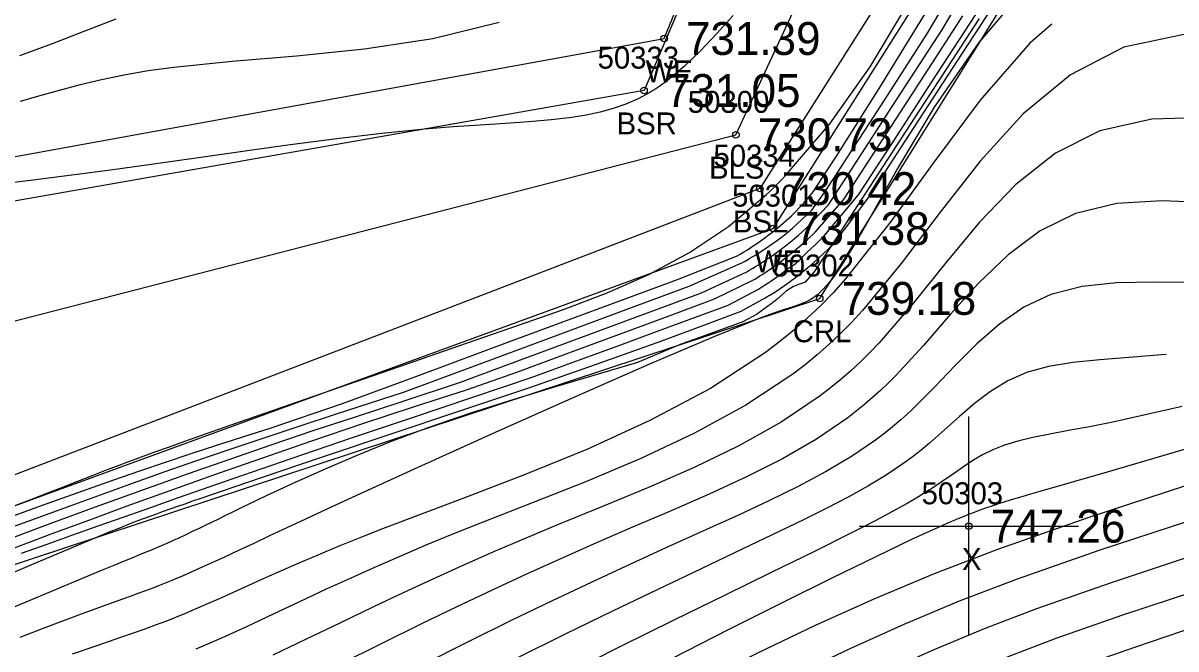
# Model space of a CAD drawing. Extents: x 1378535 to 1380697, y 997729 to 1000024.
# Drawn here: x 1380000.2 to 1380052.8, y 999199.6 to 999228.1 of the extents above; entities that cross this region are included whole.
import ezdxf

# ---------------------------------------------------------------- set-up
doc = ezdxf.new("R2010")
doc.units = 0
for name, color, linetype in [('RD_DTM_BkLn1', 7, 'Continuous'), ('RD_DTM_BkLn2', 7, 'Continuous'), ('RD_DTM_BkLn_txCode', 7, 'Continuous'), ('RD_DTM_Major1', 7, 'Continuous'), ('RD_DTM_Minor1', 7, 'Continuous'), ('RD_EX_H2O', 7, 'Continuous'), ('RD_EX_H2O_txCode', 7, 'Continuous'), ('RD_EX_Misc', 7, 'Continuous'), ('RD_EX_Misc_txCode', 7, 'Continuous'), ('RD_EX_TX_H2O_ELEV', 7, 'Continuous'), ('RD_EX_TX_Misc_ELEV', 7, 'Continuous'), ('RD_SMD_Locator', 7, 'Continuous')]:
    doc.layers.add(name, color=color, linetype=linetype)

msp = doc.modelspace()

# ---------------------------------------------------------------- linework, layer by layer
at = {"layer": 'RD_DTM_BkLn1'}
msp.add_lwpolyline([(1379671.069, 998947.908), (1379694.884, 998967.78), (1379723.442, 999002.448), (1379771.255, 999073.041), (1379827.632, 999138.855), (1379861.249, 999179.195), (1379915.357, 999192.54), (1379973.258, 999207.681), (1380032.706, 999223.017), (1380054.696, 999270.258), (1380073.859, 999314.517)], dxfattribs=at)
at = {"layer": 'RD_DTM_BkLn2'}
for points in [[(1380068.121, 999316.651), (1380049.657, 999274.82), (1380028.513, 999225.034), (1379966.47, 999214.136), (1379918.102, 999198.529), (1379857.342, 999182.9), (1379822.296, 999142.387), (1379766.345, 999075.773), (1379728.069, 999017.429), (1379693.219, 998970.733), (1379663.886, 998950.121)], [(1380081.016, 999311.458), (1380061.411, 999264.141), (1380033.797, 999220.561), (1379978.164, 999199.192), (1379919.041, 999191.309), (1379864.05, 999174.436), (1379831.301, 999133.028), (1379774.735, 999068.751), (1379734.541, 999013.539), (1379699.544, 998964.07), (1379671.775, 998943.782)]]:
    msp.add_lwpolyline(points, dxfattribs=at)
at = {"layer": 'RD_DTM_Major1'}
for points in [[(1379999.803, 999204.185), (1380001.531, 999204.829), (1380003.239, 999205.461), (1380004.951, 999206.089), (1380006.691, 999206.72), (1380008.854, 999207.492), (1380011.083, 999208.273), (1380013.366, 999209.058), (1380015.689, 999209.841), (1380018.042, 999210.616), (1380020.412, 999211.38), (1380022.764, 999212.202), (1380025.089, 999213.064), (1380027.397, 999213.921), (1380029.653, 999214.758), (1380031.73, 999215.529), (1380033.45, 999216.367), (1380033.566, 999216.437), (1380033.68, 999216.508), (1380033.794, 999216.579), (1380033.906, 999216.651), (1380034.018, 999216.723), (1380034.128, 999216.796), (1380034.516, 999217.064), (1380034.893, 999217.341), (1380035.259, 999217.63), (1380035.618, 999217.931), (1380035.971, 999218.246), (1380036.318, 999218.577), (1380037.602, 999220.047), (1380038.82, 999221.919), (1380040.209, 999224.054), (1380041.636, 999226.249), (1380043.058, 999228.437)], [(1380047.115, 999228.057), (1380046.103, 999227.191), (1380043.838, 999224.594), (1380041.74, 999221.786), (1380039.724, 999218.994), (1380037.702, 999216.445), (1380037.133, 999215.815), (1380036.553, 999215.217), (1380035.959, 999214.648), (1380035.346, 999214.104), (1380034.71, 999213.582), (1380034.049, 999213.079), (1380031.538, 999211.446), (1380028.783, 999209.98), (1380025.904, 999208.665), (1380023.02, 999207.487), (1380020.248, 999206.428), (1380017.708, 999205.473), (1380016.591, 999205.042), (1380015.547, 999204.629), (1380014.569, 999204.232), (1380013.646, 999203.848), (1380012.77, 999203.475), (1380011.932, 999203.109), (1380011.007, 999202.696), (1380010.115, 999202.293), (1380009.248, 999201.903), (1380008.4, 999201.529), (1380007.566, 999201.174), (1380006.738, 999200.84), (1380006.222, 999200.644), (1380005.701, 999200.454), (1380005.174, 999200.267), (1380004.636, 999200.081), (1380004.083, 999199.892), (1380003.512, 999199.697), (1380002.434, 999199.325)], [(1380052.318, 999212.997), (1380052.114, 999212.975), (1380050.639, 999212.858), (1380049.292, 999212.757), (1380048.067, 999212.633), (1380046.957, 999212.451), (1380045.958, 999212.171), (1380045.1, 999211.789), (1380044.317, 999211.311), (1380043.588, 999210.762), (1380042.894, 999210.168), (1380042.213, 999209.554), (1380041.526, 999208.947), (1380041.333, 999208.784), (1380041.138, 999208.624), (1380040.939, 999208.466), (1380040.737, 999208.31), (1380040.531, 999208.156), (1380040.321, 999208.004), (1380039.55, 999207.488), (1380038.717, 999206.985), (1380037.818, 999206.487), (1380036.853, 999205.985), (1380035.819, 999205.471), (1380034.713, 999204.936), (1380032.985, 999204.11), (1380031.122, 999203.225), (1380029.144, 999202.282), (1380027.07, 999201.285), (1380024.92, 999200.237), (1380022.713, 999199.139)], [(1380057.74, 999205.205), (1380057.228, 999205.029), (1380053.422, 999203.775), (1380049.808, 999202.581), (1380046.413, 999201.393), (1380044.027, 999200.479), (1380041.724, 999199.522), (1380039.454, 999198.504), (1380037.167, 999197.409), (1380034.81, 999196.22), (1380032.334, 999194.92), (1380028.454, 999192.821), (1380024.332, 999190.58), (1380020.087, 999188.325), (1380015.84, 999186.185), (1380011.71, 999184.288), (1380007.816, 999182.763), (1380005.552, 999182.046), (1380003.422, 999181.487), (1380001.42, 999181.05), (1379999.54, 999180.698)]]:
    msp.add_lwpolyline(points, dxfattribs=at)
at = {"layer": 'RD_DTM_Minor1'}
for points in [[(1380000.128, 999203.935), (1380001.303, 999204.351), (1380002.465, 999204.763), (1380003.627, 999205.175), (1380004.808, 999205.593), (1380006.024, 999206.021), (1380007.29, 999206.466), (1380009.775, 999207.334), (1380012.423, 999208.25), (1380015.171, 999209.189), (1380017.955, 999210.129), (1380020.713, 999211.045), (1380023.415, 999211.963), (1380025.411, 999212.686), (1380027.285, 999213.371), (1380029.078, 999214.037), (1380032.35, 999215.251), (1380033.734, 999215.975), (1380033.828, 999216.034), (1380033.921, 999216.093), (1380034.014, 999216.153), (1380034.199, 999216.275), (1380034.29, 999216.337), (1380034.71, 999216.634), (1380035.122, 999216.948), (1380035.441, 999217.153), (1380035.927, 999217.632), (1380036.325, 999218.007), (1380036.723, 999218.407), (1380038.293, 999220.282), (1380039.867, 999222.702), (1380041.641, 999225.431), (1380045.133, 999230.8)], [(1379997.182, 999201.955), (1380000.705, 999203.464), (1380003.479, 999204.635), (1380004.093, 999204.887), (1380004.65, 999205.11), (1380005.163, 999205.311), (1380005.65, 999205.496), (1380006.125, 999205.672), (1380006.604, 999205.845), (1380007.247, 999206.073), (1380007.586, 999206.191), (1380007.941, 999206.314), (1380008.314, 999206.443), (1380008.707, 999206.578), (1380011.063, 999207.383), (1380013.858, 999208.33), (1380016.93, 999209.365), (1380020.115, 999210.433), (1380023.253, 999211.477), (1380026.306, 999212.535), (1380029.32, 999213.625), (1380030.629, 999214.105), (1380031.844, 999214.555), (1380032.94, 999214.976), (1380034.037, 999215.575), (1380034.11, 999215.619), (1380034.255, 999215.708), (1380034.327, 999215.753), (1380034.4, 999215.799), (1380034.472, 999215.845), (1380034.919, 999216.144), (1380035.361, 999216.464), (1380035.801, 999216.808), (1380036.241, 999217.179), (1380036.684, 999217.581), (1380037.133, 999218.016), (1380038.733, 999220.131), (1380040.812, 999223.328), (1380043.029, 999226.739), (1380045.248, 999230.15)], [(1379999.173, 999204.442), (1380001.431, 999205.28), (1380003.662, 999206.101), (1380005.865, 999206.9), (1380007.744, 999207.57), (1380009.619, 999208.227), (1380011.507, 999208.875), (1380013.428, 999209.522), (1380015.399, 999210.171), (1380017.44, 999210.83), (1380020.146, 999211.737), (1380022.887, 999212.754), (1380031.135, 999215.815), (1380033.2, 999216.772), (1380033.335, 999216.851), (1380033.469, 999216.931), (1380033.6, 999217.011), (1380033.73, 999217.091), (1380033.983, 999217.253), (1380034.32, 999217.479), (1380034.644, 999217.709), (1380034.958, 999217.945), (1380035.263, 999218.188), (1380035.56, 999218.438), (1380035.849, 999218.696), (1380036.919, 999219.824), (1380037.77, 999221.133), (1380038.777, 999222.68), (1380039.836, 999224.309), (1380042.125, 999227.829), (1380043.516, 999230.205)], [(1379999.601, 999205.087), (1380002.389, 999206.113), (1380005.066, 999207.082), (1380006.631, 999207.638), (1380008.162, 999208.172), (1380009.687, 999208.694), (1380011.233, 999209.214), (1380012.827, 999209.74), (1380014.496, 999210.282), (1380017.592, 999211.297), (1380020.713, 999212.455), (1380024.059, 999213.697), (1380027.417, 999214.944), (1380030.573, 999216.116), (1380032.971, 999217.17), (1380033.122, 999217.257), (1380033.27, 999217.343), (1380033.416, 999217.429), (1380033.559, 999217.516), (1380033.837, 999217.69), (1380034.1, 999217.862), (1380034.354, 999218.036), (1380034.6, 999218.212), (1380034.837, 999218.391), (1380035.067, 999218.573), (1380035.291, 999218.758), (1380036.168, 999219.584), (1380036.75, 999220.391), (1380037.38, 999221.359), (1380038.07, 999222.419), (1380038.816, 999223.568), (1380039.65, 999224.85), (1380041.445, 999227.657), (1380043.121, 999230.507)], [(1380046.179, 999230.07), (1380043.775, 999227.23), (1380041.744, 999224.273), (1380040.075, 999221.481), (1380038.758, 999219.135), (1380038.286, 999218.313), (1380037.872, 999217.619), (1380037.506, 999217.042), (1380037.18, 999216.57), (1380036.885, 999216.192), (1380036.613, 999215.896), (1380036.435, 999215.735), (1380036.261, 999215.601), (1380036.086, 999215.49), (1380035.908, 999215.397), (1380035.722, 999215.317), (1380035.525, 999215.244), (1380035.521, 999215.243), (1380035.517, 999215.241), (1380035.512, 999215.239), (1380035.508, 999215.238), (1380035.503, 999215.236), (1380035.499, 999215.235), (1380035.364, 999215.19), (1380035.294, 999215.167), (1380035.221, 999215.143), (1380035.144, 999215.119), (1380035.064, 999215.094), (1380034.909, 999215.044), (1380034.738, 999214.988), (1380034.549, 999214.923), (1380034.337, 999214.85), (1380034.101, 999214.764), (1380033.837, 999214.666), (1380031.696, 999213.803), (1380028.769, 999212.553), (1380025.349, 999211.052), (1380021.726, 999209.434), (1380018.191, 999207.836), (1380015.037, 999206.393), (1380014.015, 999205.921), (1380013.079, 999205.487), (1380012.222, 999205.087), (1380011.436, 999204.72), (1380010.715, 999204.382), (1380010.05, 999204.071), (1380009.348, 999203.743), (1380008.701, 999203.444), (1380008.097, 999203.171), (1380007.528, 999202.92), (1380006.98, 999202.687), (1380006.445, 999202.471), (1380006.111, 999202.342), (1380005.776, 999202.215), (1380005.434, 999202.09), (1380005.085, 999201.964), (1380004.724, 999201.834), (1380004.348, 999201.7), (1380003.632, 999201.441), (1380002.852, 999201.156), (1380002.001, 999200.839), (1380001.071, 999200.485), (1380000.055, 999200.09)], [(1379997.59, 999204.846), (1380001.035, 999206.106), (1380004.329, 999207.277), (1380005.523, 999207.69), (1380006.694, 999208.088), (1380007.858, 999208.477), (1380009.03, 999208.861), (1380010.226, 999209.246), (1380011.462, 999209.639), (1380014.767, 999210.757), (1380018.389, 999212.101), (1380022.299, 999213.552), (1380030.034, 999216.423), (1380032.73, 999217.473), (1380032.898, 999217.573), (1380033.063, 999217.674), (1380033.224, 999217.775), (1380033.382, 999217.876), (1380033.536, 999217.978), (1380033.687, 999218.08), (1380033.854, 999218.196), (1380034.017, 999218.313), (1380034.176, 999218.431), (1380034.332, 999218.55), (1380034.485, 999218.67), (1380034.635, 999218.792), (1380035.235, 999219.323), (1380035.797, 999219.891), (1380036.226, 999220.412), (1380036.883, 999221.422), (1380037.284, 999222.038), (1380039.236, 999225.133), (1380041.351, 999228.567)], [(1380032.584, 999228.453), (1380031.838, 999227.636), (1380031.09, 999226.851), (1380030.337, 999226.125), (1380029.576, 999225.488), (1380029.445, 999225.39), (1380029.313, 999225.296), (1380029.181, 999225.204), (1380029.049, 999225.117), (1380028.915, 999225.032), (1380028.781, 999224.951), (1380028.24, 999224.661), (1380027.683, 999224.417), (1380027.106, 999224.216), (1380026.506, 999224.051), (1380025.879, 999223.917), (1380025.223, 999223.809), (1380024.277, 999223.694), (1380023.267, 999223.606), (1380022.189, 999223.533), (1380021.039, 999223.461), (1380019.814, 999223.38), (1380018.51, 999223.277), (1380016.563, 999223.082), (1380014.502, 999222.837), (1380012.372, 999222.557), (1380010.22, 999222.257), (1380008.091, 999221.953), (1380006.031, 999221.661), (1380004.62, 999221.466), (1380003.259, 999221.283), (1380001.942, 999221.111), (1380000.66, 999220.947), (1379999.404, 999220.791)], [(1379999.675, 999206.044), (1380000.55, 999206.385), (1380001.33, 999206.69), (1380002.035, 999206.966), (1380002.689, 999207.221), (1380003.314, 999207.463), (1380003.929, 999207.699), (1380004.464, 999207.902), (1380005.016, 999208.11), (1380005.596, 999208.325), (1380006.211, 999208.55), (1380006.869, 999208.789), (1380007.58, 999209.044), (1380009.642, 999209.774), (1380012.008, 999210.6), (1380014.593, 999211.497), (1380017.311, 999212.436), (1380020.074, 999213.389), (1380022.795, 999214.331), (1380024.847, 999215.052), (1380026.825, 999215.807), (1380028.734, 999216.651), (1380030.581, 999217.641), (1380032.369, 999218.836), (1380034.103, 999220.291), (1380034.248, 999220.429), (1380034.394, 999220.569), (1380034.538, 999220.711), (1380034.683, 999220.856), (1380034.827, 999221.003), (1380034.97, 999221.152), (1380036.98, 999223.511), (1380038.822, 999226.113), (1380040.397, 999228.727)], [(1380043.79, 999228.32), (1380039.005, 999220.962), (1380036.832, 999217.622), (1380036.275, 999216.765), (1380035.86, 999216.291), (1380035.6, 999216.196), (1380035.333, 999216.099), (1380035.007, 999215.906), (1380034.582, 999215.524), (1380034.537, 999215.486), (1380034.492, 999215.449), (1380034.447, 999215.412), (1380034.402, 999215.375), (1380034.357, 999215.339), (1380034.312, 999215.303), (1380033.648, 999214.824), (1380033.014, 999214.487), (1380032.395, 999214.263), (1380031.008, 999213.762), (1380030.234, 999213.482), (1380028.223, 999212.635), (1380026.424, 999212.096), (1380024.525, 999211.533), (1380022.569, 999210.942), (1380020.599, 999210.316), (1380018.658, 999209.651), (1380016.987, 999209.024), (1380015.392, 999208.38), (1380013.892, 999207.736), (1380012.505, 999207.113), (1380011.251, 999206.527), (1380010.147, 999205.999), (1380009.779, 999205.82), (1380009.431, 999205.651), (1380009.104, 999205.491), (1380008.5, 999205.197), (1380008.22, 999205.062), (1380007.912, 999204.915), (1380007.617, 999204.775), (1380007.328, 999204.64), (1380007.042, 999204.51), (1380006.755, 999204.382), (1380006.462, 999204.254), (1380006.275, 999204.174), (1380006.082, 999204.093), (1380005.883, 999204.01), (1380005.461, 999203.836), (1380005.236, 999203.744), (1380004.803, 999203.567), (1380004.329, 999203.372), (1380003.808, 999203.158), (1380002.607, 999202.661), (1380001.917, 999202.372), (1379999.199, 999201.222)], [(1380004.421, 999228.284), (1380002.975, 999227.722), (1380001.519, 999227.163), (1380000.033, 999226.613)], [(1380021.915, 999228.13), (1380018.888, 999227.399), (1380015.763, 999226.921), (1380012.667, 999226.605), (1380009.73, 999226.359), (1380007.077, 999226.092), (1380005.9, 999225.926), (1380004.806, 999225.735), (1380003.777, 999225.522), (1380002.795, 999225.289), (1380001.842, 999225.039), (1380000.898, 999224.774), (1380000.061, 999224.532)], [(1380053.28, 999227.618), (1380050.395, 999227.011), (1380047.964, 999225.758), (1380045.802, 999223.966), (1380043.84, 999221.815), (1380042.01, 999219.484), (1380040.243, 999217.152), (1380038.47, 999214.998), (1380037.971, 999214.459), (1380037.464, 999213.945), (1380036.946, 999213.454), (1380036.414, 999212.983), (1380035.864, 999212.53), (1380035.295, 999212.093), (1380033.155, 999210.677), (1380030.822, 999209.405), (1380028.374, 999208.256), (1380025.891, 999207.209), (1380023.453, 999206.244), (1380021.139, 999205.34), (1380019.822, 999204.811), (1380018.57, 999204.294), (1380017.373, 999203.786), (1380016.223, 999203.284), (1380015.11, 999202.786), (1380014.024, 999202.288), (1380012.799, 999201.715), (1380011.596, 999201.147), (1380010.409, 999200.593), (1380009.239, 999200.061), (1380008.081, 999199.561)], [(1380054.264, 999223.8), (1380051.667, 999223.729), (1380049.294, 999223.202), (1380047.28, 999222.183), (1380045.472, 999220.747), (1380043.817, 999219.031), (1380042.261, 999217.166), (1380040.752, 999215.289), (1380039.237, 999213.532), (1380038.811, 999213.087), (1380038.379, 999212.66), (1380037.939, 999212.249), (1380037.488, 999211.854), (1380037.024, 999211.473), (1380036.546, 999211.105), (1380034.766, 999209.908), (1380032.835, 999208.827), (1380030.801, 999207.839), (1380028.714, 999206.923), (1380026.62, 999206.057), (1380024.568, 999205.221), (1380023.09, 999204.605), (1380021.654, 999203.99), (1380020.253, 999203.374), (1380018.879, 999202.754), (1380017.523, 999202.127), (1380016.179, 999201.491), (1380014.643, 999200.749), (1380013.114, 999200.007), (1380011.594, 999199.279)], [(1380054.359, 999219.916), (1380052.137, 999220.005), (1380050.068, 999219.88), (1380048.182, 999219.433), (1380046.571, 999218.639), (1380045.111, 999217.546), (1380043.765, 999216.247), (1380042.491, 999214.835), (1380041.25, 999213.402), (1380040.003, 999212.042), (1380039.653, 999211.692), (1380039.299, 999211.354), (1380038.938, 999211.027), (1380038.57, 999210.711), (1380038.192, 999210.404), (1380037.805, 999210.107), (1380036.374, 999209.134), (1380034.828, 999208.242), (1380033.191, 999207.414), (1380031.489, 999206.629), (1380029.744, 999205.868), (1380027.982, 999205.113), (1380026.38, 999204.418), (1380024.781, 999203.709), (1380023.182, 999202.985), (1380021.581, 999202.244), (1380019.975, 999201.485), (1380018.362, 999200.705), (1380016.5, 999199.786), (1380014.633, 999198.861)], [(1380053.615, 999216.275), (1380051.773, 999216.3), (1380050.063, 999216.266), (1380048.491, 999216.102), (1380047.063, 999215.736), (1380045.839, 999215.156), (1380044.722, 999214.386), (1380043.686, 999213.481), (1380042.701, 999212.497), (1380041.738, 999211.492), (1380040.769, 999210.519), (1380040.497, 999210.265), (1380040.222, 999210.017), (1380039.942, 999209.775), (1380039.658, 999209.539), (1380039.367, 999209.309), (1380039.069, 999209.084), (1380037.975, 999208.338), (1380036.796, 999207.639), (1380035.538, 999206.972), (1380034.209, 999206.322), (1380032.816, 999205.675), (1380031.367, 999205.017), (1380029.677, 999204.249), (1380027.932, 999203.448), (1380026.137, 999202.613), (1380024.301, 999201.746), (1380022.428, 999200.845), (1380020.526, 999199.911), (1380018.317, 999198.802)], [(1380053.058, 999210.618), (1380049.893, 999209.91), (1380048.828, 999209.703), (1380047.87, 999209.526), (1380047.012, 999209.367), (1380046.244, 999209.211), (1380045.558, 999209.046), (1380044.945, 999208.859), (1380044.422, 999208.65), (1380043.946, 999208.413), (1380043.502, 999208.154), (1380043.08, 999207.878), (1380042.665, 999207.59), (1380042.244, 999207.295), (1380042.126, 999207.213), (1380042.006, 999207.131), (1380041.884, 999207.049), (1380041.76, 999206.966), (1380041.633, 999206.884), (1380041.504, 999206.801), (1380041.03, 999206.508), (1380040.516, 999206.207), (1380039.955, 999205.893), (1380039.344, 999205.564), (1380038.677, 999205.215), (1380037.949, 999204.844), (1380036.253, 999203.998), (1380034.316, 999203.048), (1380032.177, 999202.004), (1380029.873, 999200.875), (1380027.442, 999199.67), (1380024.922, 999198.398)], [(1380053.502, 999208.764), (1380049.627, 999207.627), (1380046.566, 999206.746), (1380046.137, 999206.621), (1380045.737, 999206.504), (1380045.362, 999206.392), (1380045.011, 999206.285), (1380044.682, 999206.182), (1380044.372, 999206.081), (1380044.092, 999205.986), (1380043.824, 999205.891), (1380043.566, 999205.795), (1380043.314, 999205.699), (1380043.065, 999205.599), (1380042.817, 999205.497), (1380042.748, 999205.468), (1380042.679, 999205.439), (1380042.609, 999205.41), (1380042.54, 999205.38), (1380042.47, 999205.35), (1380042.399, 999205.319), (1380042.149, 999205.209), (1380041.89, 999205.094), (1380041.622, 999204.972), (1380041.343, 999204.844), (1380041.051, 999204.709), (1380040.745, 999204.566), (1380039.082, 999203.774), (1380037.107, 999202.814), (1380034.866, 999201.704), (1380032.404, 999200.464), (1380029.768, 999199.113)], [(1380053.205, 999207.006), (1380048.79, 999205.555), (1380044.638, 999204.102), (1380041.743, 999202.99), (1380038.986, 999201.839), (1380036.318, 999200.639), (1380033.689, 999199.377), (1380031.049, 999198.044), (1380028.348, 999196.627), (1380024.912, 999194.78), (1380021.38, 999192.877), (1380017.821, 999191.005), (1380014.305, 999189.249), (1380010.902, 999187.697), (1380007.681, 999186.434), (1380005.789, 999185.821), (1380003.982, 999185.325), (1380002.25, 999184.915), (1380000.579, 999184.56), (1379998.958, 999184.231)], [(1380053.303, 999205.384), (1380049.295, 999204.065), (1380045.527, 999202.748), (1380042.891, 999201.738), (1380040.365, 999200.686), (1380037.897, 999199.578), (1380035.438, 999198.399), (1380032.936, 999197.136), (1380030.34, 999195.773), (1380026.675, 999193.797), (1380022.846, 999191.724), (1380018.945, 999189.661), (1380015.067, 999187.715), (1380011.305, 999185.993), (1380007.752, 999184.601), (1380005.677, 999183.937), (1380003.71, 999183.409), (1380001.842, 999182.985), (1380000.065, 999182.63)], [(1380053.565, 999202.178), (1380050.334, 999201.103), (1380047.296, 999200.037), (1380045.15, 999199.215), (1380043.064, 999198.348), (1380040.988, 999197.418), (1380038.873, 999196.406), (1380036.67, 999195.294), (1380034.327, 999194.064), (1380030.247, 999191.852), (1380025.837, 999189.445), (1380021.246, 999186.995), (1380016.623, 999184.656), (1380012.115, 999182.581), (1380007.872, 999180.921), (1380005.416, 999180.151), (1380003.121, 999179.562), (1380000.986, 999179.115), (1379999.012, 999178.771)], [(1380053.739, 999200.599), (1380050.875, 999199.636), (1380048.179, 999198.683), (1380046.263, 999197.946), (1380044.385, 999197.164), (1380042.5, 999196.319), (1380040.558, 999195.39), (1380038.512, 999194.358), (1380036.316, 999193.204), (1380032.049, 999190.885), (1380027.356, 999188.314), (1380022.417, 999185.669), (1380017.412, 999183.129), (1380012.52, 999180.872), (1380007.922, 999179.078), (1380005.272, 999178.257), (1380002.815, 999177.644), (1380000.555, 999177.194), (1379998.5, 999176.866)]]:
    msp.add_lwpolyline(points, dxfattribs=at)
at = {"layer": 'RD_EX_H2O'}
for points in [[(1379663.754, 998950.515), (1379692.381, 998971.287), (1379719.043, 999005.745), (1379767.054, 999077.466), (1379820.322, 999142.061), (1379856.776, 999184.172), (1379909.653, 999199.365), (1379968.411, 999216.307), (1380029.427, 999227.408), (1380049.406, 999276.128), (1380067.001, 999316.436)], [(1379671.834, 998943.202), (1379700.963, 998962.761), (1379729.374, 998999.597), (1379746.583, 999025.229), (1379775.663, 999068.698), (1379833.361, 999132.972), (1379865.604, 999174.536), (1379921.646, 999184.161), (1379977.925, 999198.092), (1380034.402, 999218.74), (1380062.356, 999262.9), (1380081.879, 999311.699)], [(1379924.949, 999180.924), (1379977.78, 999196.144), (1380036.524, 999215.554), (1380064.844, 999260.96), (1380085.955, 999309.48)]]:
    msp.add_lwpolyline(points, dxfattribs=at)
at = {"layer": 'RD_EX_Misc'}
for p, q in [((1380043.326, 999200.165), (1380043.326, 999210.165)), ((1380038.326, 999205.165), (1380048.326, 999205.165))]:
    msp.add_line(p, q, dxfattribs=at)
at = {"layer": 'RD_SMD_Locator'}
for centre in [(1380029.427, 999227.408), (1380028.513, 999225.034), (1380032.706, 999223.017), (1380033.797, 999220.561), (1380034.402, 999218.74), (1380036.524, 999215.554), (1380043.326, 999205.165)]:
    msp.add_circle(centre, 0.15, dxfattribs=at)

# ---------------------------------------------------------------- texts
at = {"layer": 'RD_DTM_BkLn_txCode'}
for s, p in [('50333', (1380026.395, 999226.034)), ('50300', (1380030.509, 999224.017)), ('BSR', (1380027.261, 999223.034)), ('50334', (1380031.679, 999221.561)), ('BLS', (1380031.478, 999221.017)), ('BSL', (1380032.569, 999218.561))]:
    msp.add_text(s, height=1, dxfattribs=at).set_placement(p)
at = {"layer": 'RD_EX_H2O_txCode'}
for s, p in [('WE', (1380028.588, 999225.408)), ('50301', (1380032.528, 999219.74)), ('WE', (1380033.563, 999216.74)), ('50302', (1380034.367, 999216.554)), ('CRL', (1380035.296, 999213.554))]:
    msp.add_text(s, height=1, dxfattribs=at).set_placement(p)
at = {"layer": 'RD_EX_Misc_txCode'}
for s, p in [('50303', (1380041.169, 999206.165)), ('X', (1380043.011, 999203.165))]:
    msp.add_text(s, height=1, dxfattribs=at).set_placement(p)
at = {"layer": 'RD_EX_TX_H2O_ELEV'}
for s, p in [('731.39', (1380030.427, 999226.658)), ('731.38', (1380035.402, 999217.99)), ('739.18', (1380037.524, 999214.804))]:
    msp.add_text(s, height=1.5, dxfattribs=at).set_placement(p)
at = {"layer": 'RD_EX_TX_Misc_ELEV'}
for s, p in [('731.05', (1380029.513, 999224.284)), ('730.73', (1380033.706, 999222.267)), ('730.42', (1380034.797, 999219.811)), ('747.26', (1380044.326, 999204.415))]:
    msp.add_text(s, height=1.5, dxfattribs=at).set_placement(p)

doc.saveas('drawing.dxf')
